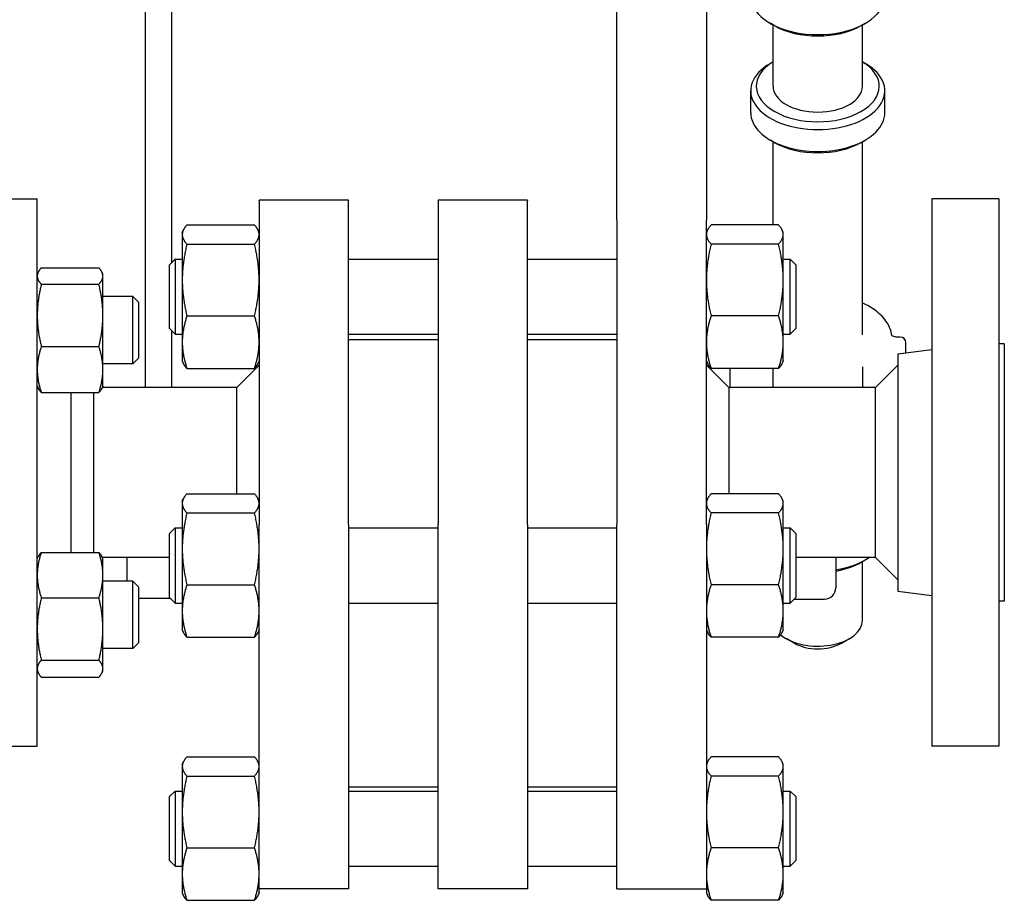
# Model space of a CAD drawing. Header units: inches. Extents: x 36 to 1719, y -84 to 1122.
# Tile 365 of 550: x 1044 to 1055, y 240 to 250. Entities that reach past the tile are written whole.
import ezdxf

# ---------------------------------------------------------------- set-up
doc = ezdxf.new("R2010")
doc.units = ezdxf.units.IN
doc.header["$LTSCALE"] = 48
doc.header["$MEASUREMENT"] = 0
doc.layers.add('Visible (ANSI)', color=7, linetype='Continuous', lineweight=30)

msp = doc.modelspace()

# ---------------------------------------------------------------- linework, layer by layer
at = {"layer": 'Visible (ANSI)'}
for p, q in [((1045.18268, 257.9196), (1045.18268, 245.87193)), ((1045.48268, 247.27017), (1045.48268, 257.9196)), ((1050.45768, 249.62782), (1050.45768, 251.15861)), ((1051.45768, 251.15861), (1051.45768, 249.62782)), ((1052.2169, 249.91845), (1052.17274, 249.94392)), ((1052.20268, 249.24031), (1052.20268, 249.92665)), ((1053.18846, 249.91845), (1053.23262, 249.94392)), ((1053.20268, 249.24031), (1053.20268, 249.92665)), ((1050.45768, 247.74481), (1050.45768, 249.62782)), ((1051.45768, 249.62782), (1051.45768, 247.74481)), ((1052.20268, 249.51312), (1052.17274, 249.49586)), ((1053.20268, 249.51312), (1053.23262, 249.49586)), ((1051.95268, 248.94441), (1051.95268, 249.18929)), ((1053.45268, 248.94441), (1053.45268, 249.18929)), ((1052.2169, 248.61237), (1052.17274, 248.63784)), ((1053.18846, 248.61237), (1053.23262, 248.63784)), ((1052.20268, 247.68962), (1052.20268, 248.62057)), ((1053.20268, 246.46072), (1053.20268, 248.62057)), ((1043.31891, 247.98193), (1043.97768, 247.98193)), ((1043.97768, 241.86193), (1043.97768, 247.98193)), ((1054.72768, 247.98193), (1053.97768, 247.98193)), ((1053.97768, 247.98193), (1053.97768, 241.86193)), ((1054.72768, 247.98193), (1054.72768, 241.86193)), ((1047.45768, 247.96641), (1046.45768, 247.96641)), ((1046.45768, 247.96228), (1046.45768, 247.96641)), ((1046.45768, 247.96228), (1046.45768, 244.3419)), ((1047.45768, 247.96641), (1047.45768, 247.96228)), ((1047.45768, 244.3419), (1047.45768, 247.96228)), ((1049.45768, 247.96641), (1048.45768, 247.96641)), ((1048.45768, 247.96228), (1048.45768, 247.96641)), ((1048.45768, 247.96228), (1048.45768, 244.3419)), ((1049.45768, 247.96641), (1049.45768, 247.96228)), ((1049.45768, 244.3419), (1049.45768, 247.96228)), ((1045.65055, 247.68962), (1046.40581, 247.68962)), ((1050.45768, 247.74481), (1050.45768, 244.3419)), ((1051.45768, 244.3419), (1051.45768, 247.74481)), ((1052.26481, 247.68962), (1051.50955, 247.68962)), ((1045.59868, 247.60668), (1045.61051, 247.63205)), ((1045.59868, 247.60668), (1045.59868, 247.58218)), ((1045.59868, 247.58218), (1045.59868, 247.07378)), ((1046.45768, 247.60668), (1046.44585, 247.63205)), ((1051.45768, 247.60668), (1051.46951, 247.63205)), ((1052.31668, 247.60668), (1052.30485, 247.63205)), ((1052.31668, 247.58218), (1052.31668, 247.60668)), ((1052.31668, 247.07378), (1052.31668, 247.58218)), ((1045.65055, 247.47475), (1046.40581, 247.47475)), ((1052.26481, 247.47475), (1051.50955, 247.47475)), ((1044.02277, 247.20897), (1044.6666, 247.20897)), ((1045.45768, 247.24518), (1045.52018, 247.30768)), ((1045.45768, 246.53018), (1045.45768, 247.24518)), ((1045.52018, 247.30768), (1045.52018, 246.46768)), ((1045.52018, 247.30768), (1045.59868, 247.30768)), ((1047.45768, 247.30768), (1048.45768, 247.30768)), ((1049.45768, 247.30768), (1050.45768, 247.30768)), ((1052.31668, 247.30768), (1052.39518, 247.30768)), ((1052.45768, 247.24518), (1052.39518, 247.30768)), ((1052.39518, 246.46768), (1052.39518, 247.30768)), ((1052.45768, 247.24518), (1052.45768, 246.53018)), ((1043.97768, 247.13792), (1043.98752, 247.15902)), ((1044.71168, 247.13792), (1044.70184, 247.15902)), ((1044.71168, 247.1175), (1044.71168, 247.13792)), ((1044.71168, 246.67801), (1044.71168, 247.1175)), ((1044.02277, 247.02604), (1044.6666, 247.02604)), ((1045.59868, 247.07378), (1045.59868, 246.37927)), ((1052.31668, 246.37927), (1052.31668, 247.07378)), ((1045.04518, 246.88792), (1044.71168, 246.88792)), ((1045.10768, 246.82542), (1045.04518, 246.88792)), ((1045.04518, 246.13792), (1045.04518, 246.88792)), ((1045.10768, 246.82542), (1045.10768, 246.20042)), ((1044.71168, 246.07342), (1044.71168, 246.67801)), ((1045.65055, 246.6728), (1046.40581, 246.6728)), ((1052.26481, 246.6728), (1051.50955, 246.6728)), ((1045.45768, 246.53018), (1045.52018, 246.46768)), ((1045.48268, 245.87193), (1045.48268, 246.50518)), ((1045.52018, 246.46768), (1045.59868, 246.46768)), ((1047.45768, 246.46768), (1048.45768, 246.46768)), ((1049.45768, 246.46768), (1050.45768, 246.46768)), ((1052.31668, 246.46768), (1052.39518, 246.46768)), ((1052.45768, 246.53018), (1052.39518, 246.46768)), ((1053.62493, 246.43676), (1053.58058, 246.43676)), ((1053.62493, 246.4361), (1053.59475, 246.4361)), ((1044.02277, 246.32998), (1044.6666, 246.32998)), ((1045.59868, 246.37927), (1045.59868, 246.16868)), ((1048.45768, 246.40546), (1047.45768, 246.40546)), ((1050.45768, 246.40546), (1049.45768, 246.40546)), ((1052.31668, 246.16868), (1052.31668, 246.37927)), ((1053.68743, 246.37426), (1053.68743, 246.3736)), ((1053.68743, 246.26129), (1053.68743, 246.3736)), ((1054.78768, 246.36193), (1054.72768, 246.36193)), ((1054.78768, 246.36193), (1054.78768, 243.48193)), ((1053.59768, 246.25027), (1053.97768, 246.29693)), ((1053.59768, 246.25027), (1053.59768, 243.59359)), ((1045.04518, 246.13792), (1044.71168, 246.13792)), ((1045.10768, 246.20042), (1045.04518, 246.13792)), ((1045.59868, 246.16868), (1045.61051, 246.14332)), ((1046.20768, 245.87193), (1046.45768, 246.12193)), ((1046.45768, 246.16868), (1046.44585, 246.14332)), ((1051.45768, 246.16868), (1051.46951, 246.14332)), ((1051.70768, 245.87193), (1051.45768, 246.12193)), ((1052.31668, 246.16868), (1052.30485, 246.14332)), ((1053.20268, 246.10287), (1053.20268, 245.87193)), ((1053.34768, 245.87193), (1053.59768, 246.12193)), ((1044.71168, 245.88792), (1044.71168, 246.07342)), ((1045.65055, 246.08574), (1046.40581, 246.08574)), ((1052.26481, 246.08574), (1051.50955, 246.08574)), ((1051.71793, 246.08574), (1051.71793, 245.87193)), ((1052.20268, 245.87193), (1052.20268, 246.08574)), ((1043.97768, 245.88792), (1043.98752, 245.86682)), ((1044.71168, 245.88792), (1044.70184, 245.86682)), ((1044.02277, 245.81686), (1044.6666, 245.81686)), ((1044.35768, 244.02905), (1044.35768, 245.81686)), ((1044.60768, 245.81686), (1044.60768, 244.66224)), ((1046.20768, 245.87193), (1044.70423, 245.87193)), ((1046.20768, 244.68442), (1046.20768, 245.87193)), ((1053.34768, 245.87193), (1051.70768, 245.87193)), ((1051.70768, 245.87193), (1051.70768, 244.68442)), ((1053.34768, 244.25018), (1053.34768, 245.87193)), ((1045.65055, 244.68442), (1046.40581, 244.68442)), ((1052.26481, 244.68442), (1051.50955, 244.68442)), ((1044.60768, 244.66224), (1044.60768, 244.02905)), ((1045.59868, 244.60148), (1045.61051, 244.62684)), ((1045.59868, 244.60148), (1045.59868, 244.57698)), ((1045.59868, 244.57698), (1045.59868, 244.06857)), ((1046.45768, 244.60148), (1046.44585, 244.62684)), ((1051.45768, 244.60148), (1051.46951, 244.62684)), ((1052.31668, 244.60148), (1052.30485, 244.62684)), ((1052.31668, 244.57698), (1052.31668, 244.60148)), ((1052.31668, 244.06857), (1052.31668, 244.57698)), ((1045.65055, 244.46954), (1046.40581, 244.46954)), ((1052.26481, 244.46954), (1051.50955, 244.46954)), ((1046.45768, 243.54401), (1046.45768, 244.3419)), ((1047.45768, 244.3419), (1047.45768, 243.54401)), ((1048.45768, 243.54401), (1048.45768, 244.3419)), ((1049.45768, 244.3419), (1049.45768, 243.54401)), ((1050.45768, 243.54401), (1050.45768, 244.3419)), ((1051.45768, 244.3419), (1051.45768, 243.54401)), ((1045.45768, 244.23998), (1045.52018, 244.30248)), ((1045.45768, 243.52498), (1045.45768, 244.23998)), ((1045.52018, 244.30248), (1045.52018, 243.46248)), ((1045.52018, 244.30248), (1045.59868, 244.30248)), ((1047.45768, 244.30248), (1048.45768, 244.30248)), ((1049.45768, 244.30248), (1050.45768, 244.30248)), ((1052.31668, 244.30248), (1052.39518, 244.30248)), ((1052.45768, 244.23998), (1052.39518, 244.30248)), ((1052.39518, 243.46248), (1052.39518, 244.30248)), ((1052.45768, 244.23998), (1052.45768, 243.52498)), ((1053.34768, 243.97193), (1053.34768, 244.25018)), ((1044.02277, 244.02905), (1044.6666, 244.02905)), ((1045.59868, 244.06857), (1045.59868, 243.37407)), ((1052.31668, 243.37407), (1052.31668, 244.06857)), ((1043.97768, 243.95594), (1043.98841, 243.97895)), ((1044.71168, 243.95594), (1044.70095, 243.97895)), ((1045.45768, 243.97193), (1044.70423, 243.97193)), ((1044.71168, 243.77531), (1044.71168, 243.95594)), ((1044.98268, 243.70594), (1044.98268, 243.97193)), ((1053.34768, 243.97193), (1052.45768, 243.97193)), ((1052.90268, 243.97193), (1052.90268, 243.63202)), ((1053.18846, 243.91867), (1053.23262, 243.94414)), ((1053.20268, 243.26911), (1053.20268, 243.92687)), ((1053.34768, 243.97193), (1053.59768, 243.72193)), ((1044.71168, 243.17251), (1044.71168, 243.77531)), ((1045.04518, 243.70594), (1044.71168, 243.70594)), ((1045.10768, 243.64344), (1045.04518, 243.70594)), ((1045.04518, 242.95594), (1045.04518, 243.70594)), ((1045.10768, 243.64344), (1045.10768, 243.01844)), ((1045.65055, 243.6676), (1046.40581, 243.6676)), ((1052.26481, 243.6676), (1051.50955, 243.6676)), ((1053.59768, 243.59359), (1053.97768, 243.54693)), ((1044.02277, 243.52157), (1044.6666, 243.52157)), ((1045.46815, 243.51452), (1045.10768, 243.51452)), ((1045.45768, 243.52498), (1045.52018, 243.46248)), ((1045.52018, 243.46248), (1045.59868, 243.46248)), ((1046.45768, 240.55908), (1046.45768, 243.54401)), ((1047.45768, 243.54401), (1047.45768, 240.55908)), ((1047.45768, 243.46248), (1048.45768, 243.46248)), ((1048.45768, 240.55908), (1048.45768, 243.54401)), ((1049.45768, 243.54401), (1049.45768, 240.55908)), ((1049.45768, 243.46248), (1050.45768, 243.46248)), ((1050.45768, 240.55908), (1050.45768, 243.54401)), ((1051.45768, 243.54401), (1051.45768, 240.55908)), ((1052.31668, 243.46248), (1052.39518, 243.46248)), ((1052.45768, 243.52498), (1052.39518, 243.46248)), ((1052.43972, 243.50702), (1052.77768, 243.50702)), ((1054.78768, 243.48193), (1054.72768, 243.48193)), ((1045.59868, 243.37407), (1045.59868, 243.16348)), ((1052.31668, 243.16348), (1052.31668, 243.37407)), ((1044.71168, 242.72814), (1044.71168, 243.17251)), ((1045.59868, 243.16348), (1045.61051, 243.13812)), ((1046.45768, 243.16348), (1046.44585, 243.13812)), ((1051.45768, 243.16348), (1051.46951, 243.13812)), ((1052.31668, 243.16348), (1052.30485, 243.13812)), ((1045.65055, 243.08054), (1046.40581, 243.08054)), ((1052.26481, 243.08054), (1051.50955, 243.08054)), ((1052.43771, 243.01379), (1052.34939, 243.06473)), ((1052.96765, 243.01379), (1053.05597, 243.06473)), ((1045.04518, 242.95594), (1044.71168, 242.95594)), ((1045.10768, 243.01844), (1045.04518, 242.95594)), ((1044.02277, 242.82345), (1044.6666, 242.82345)), ((1043.97768, 242.70594), (1043.98841, 242.68292)), ((1044.71168, 242.70594), (1044.70095, 242.68292)), ((1044.71168, 242.70594), (1044.71168, 242.72814)), ((1044.02277, 242.63282), (1044.6666, 242.63282)), ((1043.22768, 241.86193), (1043.97768, 241.86193)), ((1054.72768, 241.86193), (1053.97768, 241.86193)), ((1045.65055, 241.74286), (1046.40581, 241.74286)), ((1052.26481, 241.74286), (1051.50955, 241.74286)), ((1045.59868, 241.65992), (1045.61051, 241.68528)), ((1045.59868, 241.65992), (1045.59868, 241.63542)), ((1045.59868, 241.63542), (1045.59868, 241.12701)), ((1046.45768, 241.65992), (1046.44585, 241.68528)), ((1051.45768, 241.65992), (1051.46951, 241.68528)), ((1052.31668, 241.65992), (1052.30485, 241.68528)), ((1052.31668, 241.63542), (1052.31668, 241.65992)), ((1052.31668, 241.12701), (1052.31668, 241.63542)), ((1045.65055, 241.52798), (1046.40581, 241.52798)), ((1052.26481, 241.52798), (1051.50955, 241.52798)), ((1048.45768, 241.40546), (1047.45768, 241.40546)), ((1050.45768, 241.40546), (1049.45768, 241.40546)), ((1045.45768, 241.29842), (1045.52018, 241.36092)), ((1045.45768, 240.58342), (1045.45768, 241.29842)), ((1045.52018, 241.36092), (1045.52018, 240.52092)), ((1045.52018, 241.36092), (1045.59868, 241.36092)), ((1047.45768, 241.36092), (1048.45768, 241.36092)), ((1049.45768, 241.36092), (1050.45768, 241.36092)), ((1052.31668, 241.36092), (1052.39518, 241.36092)), ((1052.45768, 241.29842), (1052.39518, 241.36092)), ((1052.39518, 240.52092), (1052.39518, 241.36092)), ((1052.45768, 241.29842), (1052.45768, 240.58342)), ((1045.59868, 241.12701), (1045.59868, 240.43251)), ((1052.31668, 240.43251), (1052.31668, 241.12701)), ((1045.65055, 240.72604), (1046.40581, 240.72604)), ((1052.26481, 240.72604), (1051.50955, 240.72604)), ((1045.45768, 240.58342), (1045.52018, 240.52092)), ((1045.52018, 240.52092), (1045.59868, 240.52092)), ((1046.45768, 240.32299), (1046.45768, 240.55908)), ((1047.45768, 240.55908), (1047.45768, 240.26619)), ((1047.45768, 240.52092), (1048.45768, 240.52092)), ((1048.45768, 240.26619), (1048.45768, 240.55908)), ((1049.45768, 240.55908), (1049.45768, 240.26619)), ((1049.45768, 240.52092), (1050.45768, 240.52092)), ((1050.45768, 240.26619), (1050.45768, 240.55908)), ((1051.45768, 240.55908), (1051.45768, 240.32299)), ((1052.31668, 240.52092), (1052.39518, 240.52092)), ((1052.45768, 240.58342), (1052.39518, 240.52092)), ((1045.59868, 240.43251), (1045.59868, 240.22192)), ((1052.31668, 240.22192), (1052.31668, 240.43251)), ((1046.45768, 240.22192), (1046.45768, 240.32299)), ((1051.45768, 240.32299), (1051.45768, 240.22192)), ((1045.59868, 240.22192), (1045.61051, 240.19655)), ((1046.45768, 240.22192), (1046.44585, 240.19655)), ((1047.45768, 240.26619), (1046.45768, 240.26619)), ((1049.45768, 240.26619), (1048.45768, 240.26619)), ((1050.45768, 240.26619), (1051.45768, 240.26619)), ((1051.45768, 240.22192), (1051.46951, 240.19655)), ((1052.31668, 240.22192), (1052.30485, 240.19655)), ((1045.65055, 240.13898), (1046.40581, 240.13898)), ((1052.26481, 240.13898), (1051.50955, 240.13898))]:
    msp.add_line(p, q, dxfattribs=at)
for centre, radius, start, end in [((1053.62493, 246.37426), 0.0625, 0, 90), ((1053.62493, 246.3736), 0.0625, 0, 90), ((1052.77768, 243.63202), 0.125, 270, 0)]:
    msp.add_arc(centre, radius, start, end, dxfattribs=at)
for centre, major_axis, start_param, end_param in [((1052.70268, 250.25048), (0.75, 0), 3.36010904, 6.06466892), ((1052.70268, 250.19946), (0.6875, 0), 3.92772692, 5.49705105), ((1052.70268, 249.24031), (0.6875, 0), 2.38513627, 7.03964169), ((1052.70268, 249.18929), (-0.75, 0), 5.49705105, 10.21091222), ((1052.70268, 249.24031), (-0.5, 0), 0, 3.14159265), ((1052.70268, 248.94441), (0.75, 0), 3.14159265, 6.28318531), ((1052.70268, 248.89339), (0.6875, 0), 3.92772692, 5.49705105), ((1052.70268, 244.2507), (-0.75, 0), 1.84072912, 2.44254891), ((1052.70268, 244.19968), (0.6875, 0), 5.00756587, 5.49705105), ((1052.70268, 243.26911), (0.5, 0), 3.73184573, 6.28318531), ((1052.70268, 243.16707), (0.375, 0), 3.92772692, 5.49705105)]:
    msp.add_ellipse(centre, major_axis=major_axis, ratio=0.57763339, start_param=start_param, end_param=end_param, dxfattribs=at)
for points, weights in [([(1045.65055, 247.68962), (1045.59868, 247.63205), (1045.59868, 247.58218)], [1, 1.0379548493, 1]), ([(1046.45768, 247.58218), (1046.45768, 247.63205), (1046.40581, 247.68962)], [1, 1.0379548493, 1]), ([(1051.50955, 247.68962), (1051.45768, 247.63205), (1051.45768, 247.58218)], [1, 1.0379548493, 1]), ([(1052.31668, 247.58218), (1052.31668, 247.63205), (1052.26481, 247.68962)], [1, 1.0379548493, 1]), ([(1045.59868, 247.58218), (1045.59868, 247.53232), (1045.65055, 247.47475)], [1, 1.0379548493, 1]), ([(1046.40581, 247.47475), (1046.45768, 247.53232), (1046.45768, 247.58218)], [1, 1.0379548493, 1]), ([(1051.45768, 247.58218), (1051.45768, 247.53232), (1051.50955, 247.47475)], [1, 1.0379548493, 1]), ([(1052.26481, 247.47475), (1052.31668, 247.53232), (1052.31668, 247.58218)], [1, 1.0379548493, 1]), ([(1045.65055, 247.47475), (1045.59868, 247.25987), (1045.59868, 247.07378)], [1, 1.0379548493, 1]), ([(1046.45768, 247.07378), (1046.45768, 247.25987), (1046.40581, 247.47475)], [1, 1.0379548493, 1]), ([(1051.50955, 247.47475), (1051.45768, 247.25987), (1051.45768, 247.07378)], [1, 1.0379548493, 1]), ([(1052.31668, 247.07378), (1052.31668, 247.25987), (1052.26481, 247.47475)], [1, 1.0379548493, 1]), ([(1044.02277, 247.20897), (1043.97768, 247.15996), (1043.97768, 247.1175)], [1, 1.0379548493, 1]), ([(1044.71168, 247.1175), (1044.71168, 247.15996), (1044.6666, 247.20897)], [1, 1.0379548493, 1]), ([(1043.97768, 247.1175), (1043.97768, 247.07505), (1044.02277, 247.02604)], [1, 1.0379548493, 1]), ([(1044.6666, 247.02604), (1044.71168, 247.07505), (1044.71168, 247.1175)], [1, 1.0379548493, 1]), ([(1044.02277, 247.02604), (1043.97768, 246.83953), (1043.97768, 246.67801)], [1, 1.0379548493, 1]), ([(1044.71168, 246.67801), (1044.71168, 246.83953), (1044.6666, 247.02604)], [1, 1.0379548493, 1]), ([(1045.59868, 247.07378), (1045.59868, 246.88768), (1045.65055, 246.6728)], [1, 1.0379548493, 1]), ([(1046.40581, 246.6728), (1046.45768, 246.88768), (1046.45768, 247.07378)], [1, 1.0379548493, 1]), ([(1051.45768, 247.07378), (1051.45768, 246.88768), (1051.50955, 246.6728)], [1, 1.0379548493, 1]), ([(1052.26481, 246.6728), (1052.31668, 246.88768), (1052.31668, 247.07378)], [1, 1.0379548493, 1]), ([(1043.97768, 246.67801), (1043.97768, 246.51649), (1044.02277, 246.32998)], [1, 1.0379548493, 1]), ([(1044.6666, 246.32998), (1044.71168, 246.51649), (1044.71168, 246.67801)], [1, 1.0379548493, 1]), ([(1045.65055, 246.6728), (1045.59868, 246.5155), (1045.59868, 246.37927)], [1, 1.0379548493, 1]), ([(1046.45768, 246.37927), (1046.45768, 246.5155), (1046.40581, 246.6728)], [1, 1.0379548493, 1]), ([(1051.50955, 246.6728), (1051.45768, 246.5155), (1051.45768, 246.37927)], [1, 1.0379548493, 1]), ([(1052.31668, 246.37927), (1052.31668, 246.5155), (1052.26481, 246.6728)], [1, 1.0379548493, 1]), ([(1044.02277, 246.32998), (1043.97768, 246.19249), (1043.97768, 246.07342)], [1, 1.0379548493, 1]), ([(1044.71168, 246.07342), (1044.71168, 246.19249), (1044.6666, 246.32998)], [1, 1.0379548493, 1]), ([(1045.59868, 246.37927), (1045.59868, 246.24305), (1045.65055, 246.08574)], [1, 1.0379548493, 1]), ([(1046.40581, 246.08574), (1046.45768, 246.24305), (1046.45768, 246.37927)], [1, 1.0379548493, 1]), ([(1051.45768, 246.37927), (1051.45768, 246.24305), (1051.50955, 246.08574)], [1, 1.0379548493, 1]), ([(1052.26481, 246.08574), (1052.31668, 246.24305), (1052.31668, 246.37927)], [1, 1.0379548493, 1]), ([(1045.65055, 246.08574), (1045.6232, 246.1161), (1045.61051, 246.14332)], [1, 1.01965956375, 1.01895290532]), ([(1046.44585, 246.14332), (1046.43316, 246.1161), (1046.40581, 246.08574)], [1.01895290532, 1.01965956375, 1]), ([(1051.50955, 246.08574), (1051.4822, 246.1161), (1051.46951, 246.14332)], [1, 1.01965956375, 1.01895290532]), ([(1052.30485, 246.14332), (1052.29216, 246.1161), (1052.26481, 246.08574)], [1.01895290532, 1.01965956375, 1]), ([(1043.97768, 246.07342), (1043.97768, 245.95435), (1044.02277, 245.81686)], [1, 1.0379548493, 1]), ([(1044.6666, 245.81686), (1044.71168, 245.95435), (1044.71168, 246.07342)], [1, 1.0379548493, 1]), ([(1044.02277, 245.81686), (1043.99853, 245.84322), (1043.98752, 245.86682)], [1, 1.02005640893, 1.0189160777]), ([(1044.70184, 245.86682), (1044.69084, 245.84322), (1044.6666, 245.81686)], [1.0189160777, 1.02005640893, 1]), ([(1045.65055, 244.68442), (1045.59868, 244.62684), (1045.59868, 244.57698)], [1, 1.0379548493, 1]), ([(1046.45768, 244.57698), (1046.45768, 244.62684), (1046.40581, 244.68442)], [1, 1.0379548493, 1]), ([(1051.50955, 244.68442), (1051.45768, 244.62684), (1051.45768, 244.57698)], [1, 1.0379548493, 1]), ([(1052.31668, 244.57698), (1052.31668, 244.62684), (1052.26481, 244.68442)], [1, 1.0379548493, 1]), ([(1045.59868, 244.57698), (1045.59868, 244.52712), (1045.65055, 244.46954)], [1, 1.0379548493, 1]), ([(1046.40581, 244.46954), (1046.45768, 244.52712), (1046.45768, 244.57698)], [1, 1.0379548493, 1]), ([(1051.45768, 244.57698), (1051.45768, 244.52712), (1051.50955, 244.46954)], [1, 1.0379548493, 1]), ([(1052.26481, 244.46954), (1052.31668, 244.52712), (1052.31668, 244.57698)], [1, 1.0379548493, 1]), ([(1045.65055, 244.46954), (1045.59868, 244.25466), (1045.59868, 244.06857)], [1, 1.0379548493, 1]), ([(1046.45768, 244.06857), (1046.45768, 244.25466), (1046.40581, 244.46954)], [1, 1.0379548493, 1]), ([(1051.50955, 244.46954), (1051.45768, 244.25466), (1051.45768, 244.06857)], [1, 1.0379548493, 1]), ([(1052.31668, 244.06857), (1052.31668, 244.25466), (1052.26481, 244.46954)], [1, 1.0379548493, 1]), ([(1044.02277, 244.02905), (1043.97768, 243.89307), (1043.97768, 243.77531)], [1, 1.0379548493, 1]), ([(1043.98841, 243.97895), (1043.99947, 244.00266), (1044.02277, 244.02905)], [1.0189731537, 1.01926212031, 1]), ([(1044.6666, 244.02905), (1044.6899, 244.00266), (1044.70095, 243.97895)], [1, 1.01926212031, 1.0189731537]), ([(1044.71168, 243.77531), (1044.71168, 243.89307), (1044.6666, 244.02905)], [1, 1.0379548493, 1]), ([(1045.59868, 244.06857), (1045.59868, 243.88248), (1045.65055, 243.6676)], [1, 1.0379548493, 1]), ([(1046.40581, 243.6676), (1046.45768, 243.88248), (1046.45768, 244.06857)], [1, 1.0379548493, 1]), ([(1051.45768, 244.06857), (1051.45768, 243.88248), (1051.50955, 243.6676)], [1, 1.0379548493, 1]), ([(1052.26481, 243.6676), (1052.31668, 243.88248), (1052.31668, 244.06857)], [1, 1.0379548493, 1]), ([(1043.97768, 243.77531), (1043.97768, 243.65755), (1044.02277, 243.52157)], [1, 1.0379548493, 1]), ([(1044.6666, 243.52157), (1044.71168, 243.65755), (1044.71168, 243.77531)], [1, 1.0379548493, 1]), ([(1045.65055, 243.6676), (1045.59868, 243.5103), (1045.59868, 243.37407)], [1, 1.0379548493, 1]), ([(1046.45768, 243.37407), (1046.45768, 243.5103), (1046.40581, 243.6676)], [1, 1.0379548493, 1]), ([(1051.50955, 243.6676), (1051.45768, 243.5103), (1051.45768, 243.37407)], [1, 1.0379548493, 1]), ([(1052.31668, 243.37407), (1052.31668, 243.5103), (1052.26481, 243.6676)], [1, 1.0379548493, 1]), ([(1044.02277, 243.52157), (1043.97768, 243.33451), (1043.97768, 243.17251)], [1, 1.0379548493, 1]), ([(1044.71168, 243.17251), (1044.71168, 243.33451), (1044.6666, 243.52157)], [1, 1.0379548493, 1]), ([(1045.59868, 243.37407), (1045.59868, 243.23784), (1045.65055, 243.08054)], [1, 1.0379548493, 1]), ([(1046.40581, 243.08054), (1046.45768, 243.23784), (1046.45768, 243.37407)], [1, 1.0379548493, 1]), ([(1051.45768, 243.37407), (1051.45768, 243.23784), (1051.50955, 243.08054)], [1, 1.0379548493, 1]), ([(1052.26481, 243.08054), (1052.31668, 243.23784), (1052.31668, 243.37407)], [1, 1.0379548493, 1]), ([(1043.97768, 243.17251), (1043.97768, 243.01051), (1044.02277, 242.82345)], [1, 1.0379548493, 1]), ([(1044.6666, 242.82345), (1044.71168, 243.01051), (1044.71168, 243.17251)], [1, 1.0379548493, 1]), ([(1045.65055, 243.08054), (1045.6232, 243.1109), (1045.61051, 243.13812)], [1, 1.01965956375, 1.01895290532]), ([(1046.44585, 243.13812), (1046.43316, 243.1109), (1046.40581, 243.08054)], [1.01895290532, 1.01965956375, 1]), ([(1051.50955, 243.08054), (1051.4822, 243.1109), (1051.46951, 243.13812)], [1, 1.01965956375, 1.01895290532]), ([(1052.30485, 243.13812), (1052.29216, 243.1109), (1052.26481, 243.08054)], [1.01895290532, 1.01965956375, 1]), ([(1044.02277, 242.82345), (1043.97768, 242.77237), (1043.97768, 242.72814)], [1, 1.0379548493, 1]), ([(1044.71168, 242.72814), (1044.71168, 242.77237), (1044.6666, 242.82345)], [1, 1.0379548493, 1]), ([(1043.97768, 242.72814), (1043.97768, 242.6839), (1044.02277, 242.63282)], [1, 1.0379548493, 1]), ([(1044.6666, 242.63282), (1044.71168, 242.6839), (1044.71168, 242.72814)], [1, 1.0379548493, 1]), ([(1045.65055, 241.74286), (1045.59868, 241.68528), (1045.59868, 241.63542)], [1, 1.0379548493, 1]), ([(1046.45768, 241.63542), (1046.45768, 241.68528), (1046.40581, 241.74286)], [1, 1.0379548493, 1]), ([(1051.50955, 241.74286), (1051.45768, 241.68528), (1051.45768, 241.63542)], [1, 1.0379548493, 1]), ([(1052.31668, 241.63542), (1052.31668, 241.68528), (1052.26481, 241.74286)], [1, 1.0379548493, 1]), ([(1045.59868, 241.63542), (1045.59868, 241.58555), (1045.65055, 241.52798)], [1, 1.0379548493, 1]), ([(1046.40581, 241.52798), (1046.45768, 241.58555), (1046.45768, 241.63542)], [1, 1.0379548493, 1]), ([(1051.45768, 241.63542), (1051.45768, 241.58555), (1051.50955, 241.52798)], [1, 1.0379548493, 1]), ([(1052.26481, 241.52798), (1052.31668, 241.58555), (1052.31668, 241.63542)], [1, 1.0379548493, 1]), ([(1045.65055, 241.52798), (1045.59868, 241.3131), (1045.59868, 241.12701)], [1, 1.0379548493, 1]), ([(1046.45768, 241.12701), (1046.45768, 241.3131), (1046.40581, 241.52798)], [1, 1.0379548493, 1]), ([(1051.50955, 241.52798), (1051.45768, 241.3131), (1051.45768, 241.12701)], [1, 1.0379548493, 1]), ([(1052.31668, 241.12701), (1052.31668, 241.3131), (1052.26481, 241.52798)], [1, 1.0379548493, 1]), ([(1045.59868, 241.12701), (1045.59868, 240.94092), (1045.65055, 240.72604)], [1, 1.0379548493, 1]), ([(1046.40581, 240.72604), (1046.45768, 240.94092), (1046.45768, 241.12701)], [1, 1.0379548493, 1]), ([(1051.45768, 241.12701), (1051.45768, 240.94092), (1051.50955, 240.72604)], [1, 1.0379548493, 1]), ([(1052.26481, 240.72604), (1052.31668, 240.94092), (1052.31668, 241.12701)], [1, 1.0379548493, 1]), ([(1045.65055, 240.72604), (1045.59868, 240.56873), (1045.59868, 240.43251)], [1, 1.0379548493, 1]), ([(1046.45768, 240.43251), (1046.45768, 240.56873), (1046.40581, 240.72604)], [1, 1.0379548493, 1]), ([(1051.50955, 240.72604), (1051.45768, 240.56873), (1051.45768, 240.43251)], [1, 1.0379548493, 1]), ([(1052.31668, 240.43251), (1052.31668, 240.56873), (1052.26481, 240.72604)], [1, 1.0379548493, 1]), ([(1045.59868, 240.43251), (1045.59868, 240.29628), (1045.65055, 240.13898)], [1, 1.0379548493, 1]), ([(1046.40581, 240.13898), (1046.45768, 240.29628), (1046.45768, 240.43251)], [1, 1.0379548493, 1]), ([(1051.45768, 240.43251), (1051.45768, 240.29628), (1051.50955, 240.13898)], [1, 1.0379548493, 1]), ([(1052.26481, 240.13898), (1052.31668, 240.29628), (1052.31668, 240.43251)], [1, 1.0379548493, 1]), ([(1045.65055, 240.13898), (1045.6232, 240.16933), (1045.61051, 240.19655)], [1, 1.01965956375, 1.01895290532]), ([(1046.44585, 240.19655), (1046.43316, 240.16933), (1046.40581, 240.13898)], [1.01895290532, 1.01965956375, 1]), ([(1051.50955, 240.13898), (1051.4822, 240.16933), (1051.46951, 240.19655)], [1, 1.01965956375, 1.01895290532]), ([(1052.30485, 240.19655), (1052.29216, 240.16933), (1052.26481, 240.13898)], [1.01895290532, 1.01965956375, 1])]:
    msp.add_rational_spline(points, weights, degree=2, dxfattribs=at)
for points, knots in [([(1053.53147, 246.45317), (1053.52465, 246.50302), (1053.50602, 246.55151), (1053.44563, 246.64668), (1053.40126, 246.69243), (1053.30478, 246.7642), (1053.25602, 246.79238), (1053.20268, 246.81651)], [4.791221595, 4.791221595, 4.791221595, 4.791221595, 5.063727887, 5.063727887, 5.372612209, 5.372612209, 5.618893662, 5.618893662, 5.618893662, 5.618893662]), ([(1053.59475, 246.4361), (1053.58737, 246.4361), (1053.57999, 246.43664), (1053.56619, 246.43867), (1053.55976, 246.44014), (1053.54876, 246.44355), (1053.54411, 246.44547), (1053.53701, 246.44909), (1053.53441, 246.45081), (1053.53109, 246.4534), (1053.53027, 246.45432), (1053.53006, 246.45459), (1053.53005, 246.4546), (1053.53005, 246.4546)], [3.14159265, 3.14159265, 3.14159265, 3.14159265, 3.3906289, 3.3906289, 3.63472905, 3.63472905, 3.86482996, 3.86482996, 4.07637663, 4.07637663, 4.27568612, 4.27568612, 4.307756, 4.307756, 4.307756, 4.307756])]:
    msp.add_open_spline(points, degree=3, knots=knots, dxfattribs=at)

doc.saveas('drawing.dxf')
